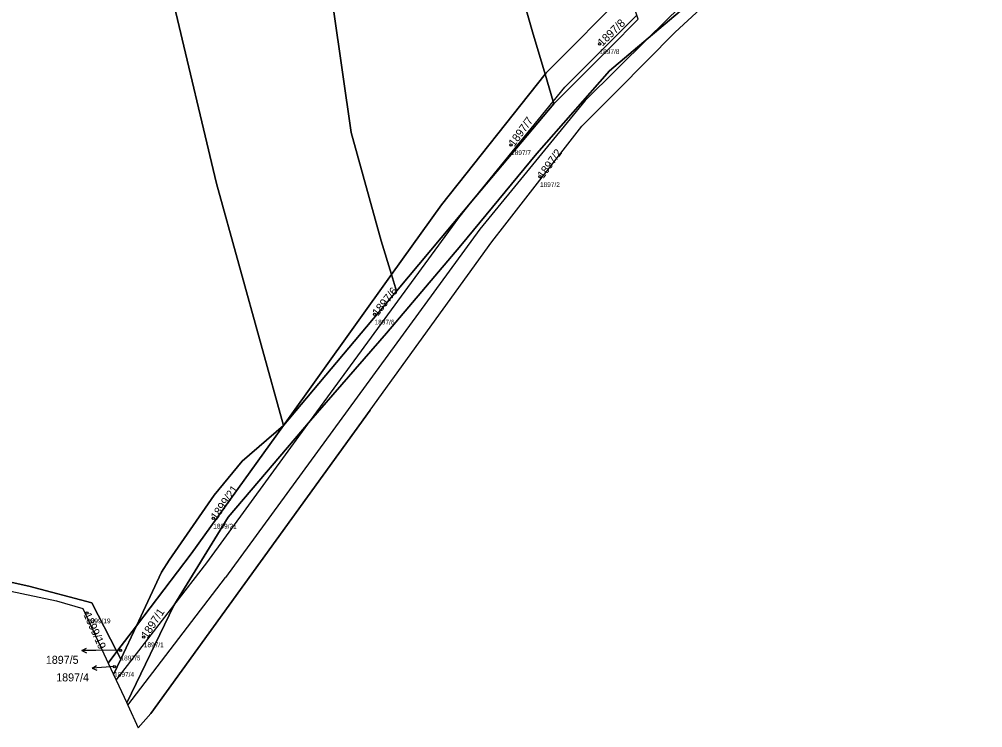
# Model space of a CAD drawing. Extents: x -762274 to -759271, y -1061928 to -1059060.
# Drawn here: x -760805 to -760600.4, y -1061927.9 to -1061777.5 of the extents above; entities that cross this region are included whole.
import ezdxf

# ---------------------------------------------------------------- set-up
doc = ezdxf.new("R2010")
doc.units = 0
for name, color, linetype in [('Definiční body', 7, 'Continuous'), ('Hranice parcel', 7, 'Continuous'), ('Parcelní čísla', 7, 'Continuous'), ('Polygon ku', 7, 'Continuous'), ('Polygon parcely', 7, 'Continuous'), ('Pop  PČ popisy', 7, 'Continuous'), ('Vnitřní kresba', 7, 'Continuous')]:
    doc.layers.add(name, color=color, linetype=linetype)

msp = doc.modelspace()

# ---------------------------------------------------------------- linework, layer by layer
at = {"layer": 'Definiční body'}
for centre in [(-760681.78, -1061782.76), (-760700.57, -1061804.2), (-760694.43, -1061810.98), (-760729.55, -1061840.15), (-760763.8, -1061883.46), (-760790.59, -1061903.56), (-760778.54, -1061908.64), (-760783.49, -1061911.44), (-760784.83, -1061914.92)]:
    msp.add_circle(centre, 0.25, dxfattribs=at)
at = {"layer": 'Hranice parcel'}
for p, q in [((-760685.51, -1061800.2), (-760677.93, -1061792.57)), ((-760701.9, -1061821.27), (-760685.51, -1061800.2)), ((-760704.64, -1061824.79), (-760701.9, -1061821.27)), ((-760730.48, -1061860.52), (-760704.64, -1061824.79)), ((-760725.95, -1061831.73), (-760748.91, -1061863.72)), ((-760724.88, -1061835.23), (-760725.95, -1061831.73)), ((-760724.88, -1061835.23), (-760748.91, -1061863.72)), ((-760730.48, -1061860.52), (-760777.04, -1061924.9)), ((-760784.25, -1061911.71), (-760780.09, -1061906.26)), ((-760780.09, -1061906.26), (-760783.41, -1061913.33)), ((-760784.25, -1061911.71), (-760786.1, -1061914.16)), ((-760783.41, -1061913.33), (-760784.25, -1061911.71)), ((-760786.1, -1061914.16), (-760784.95, -1061916.63)), ((-760783.41, -1061913.33), (-760784.95, -1061916.63)), ((-760777.04, -1061924.9), (-760779.72, -1061927.89))]:
    msp.add_line(p, q, dxfattribs=at)
for points in [[(-760748.91, -1061863.72), (-760763.1, -1061812.41), (-760772.12, -1061774.65), (-760781.62, -1061687.48), (-760784, -1061608.29), (-760787.04, -1061493.82), (-760786.7, -1061485.86), (-760791.56, -1061354.12), (-760793.94, -1061307.96), (-760794.95, -1061279.49), (-760797.44, -1061236.66), (-760798.41, -1061227.73)], [(-760725.95, -1061831.73), (-760728.14, -1061824.55), (-760734.54, -1061801.6), (-760743.97, -1061735.52), (-760746.74, -1061685.6), (-760748.38, -1061605.43), (-760749.13, -1061545.15), (-760750.89, -1061496.53), (-760753.91, -1061464.87)], [(-760693.36, -1061789.22), (-760696.05, -1061780.19), (-760711.97, -1061724.54), (-760717.99, -1061665.68), (-760717.19, -1061613.58), (-760717.24, -1061598.07), (-760716.82, -1061564.06), (-760717.74, -1061546.77), (-760721.41, -1061491.53)], [(-760782.18, -1061922.59), (-760772.16, -1061901.94), (-760760.66, -1061883.18), (-760743.16, -1061862.71), (-760727.03, -1061844.18), (-760711.22, -1061825.55), (-760695.09, -1061806.02), (-760679.68, -1061788.5), (-760671.44, -1061781.53), (-760637.52, -1061752.85), (-760619.05, -1061737.32), (-760600.43, -1061723.29)], [(-760675.66, -1061771.3), (-760693.11, -1061788.9), (-760693.36, -1061789.22)], [(-760677.93, -1061792.57), (-760665.72, -1061780.29), (-760660.33, -1061775.32)], [(-760673.58, -1061777.53), (-760679.62, -1061783.62), (-760691.5, -1061795.48)], [(-760693.36, -1061789.22), (-760715.33, -1061816.93), (-760725.95, -1061831.73)], [(-760691.5, -1061795.48), (-760691.65, -1061794.98), (-760693.36, -1061789.22)], [(-760691.5, -1061795.48), (-760708.11, -1061815.26), (-760724.88, -1061835.23)], [(-760780.09, -1061906.26), (-760774.77, -1061894.9), (-760773.14, -1061892.32), (-760763.58, -1061878.57), (-760757.67, -1061871.35), (-760748.91, -1061863.72)], [(-760748.91, -1061863.72), (-760768.47, -1061890.98), (-760780.09, -1061906.26)], [(-760846.72, -1061890.13), (-760813.92, -1061895.43), (-760802.95, -1061897.88), (-760789.6, -1061901.36), (-760784.25, -1061911.71)], [(-760819.26, -1061896.32), (-760797.06, -1061900.98), (-760791.48, -1061902.6), (-760786.1, -1061914.16)], [(-760784.95, -1061916.63), (-760784.4, -1061917.82), (-760782.18, -1061922.59)], [(-760782.18, -1061922.59), (-760781.96, -1061923.07), (-760779.72, -1061927.89)]]:
    msp.add_lwpolyline(points, dxfattribs=at)
at = {"layer": 'Polygon ku'}
msp.add_lwpolyline([(-760819.26, -1061896.32), (-760797.06, -1061900.98), (-760791.48, -1061902.6), (-760786.1, -1061914.16), (-760784.95, -1061916.63), (-760784.4, -1061917.82), (-760782.18, -1061922.59), (-760781.96, -1061923.07), (-760779.72, -1061927.89), (-760777.04, -1061924.9), (-760730.48, -1061860.52), (-760704.64, -1061824.79), (-760701.9, -1061821.27), (-760685.51, -1061800.2), (-760677.93, -1061792.57), (-760665.72, -1061780.29), (-760660.33, -1061775.32)], dxfattribs=at)
at = {"layer": 'Polygon parcely'}
for points in [[(-760696.05, -1061780.19), (-760711.97, -1061724.54), (-760717.99, -1061665.68), (-760717.19, -1061613.58), (-760717.24, -1061598.07), (-760716.82, -1061564.06), (-760717.74, -1061546.77), (-760721.41, -1061491.53), (-760725.42, -1061461.51), (-760753.91, -1061464.87), (-760750.89, -1061496.53), (-760749.13, -1061545.15), (-760748.38, -1061605.43), (-760746.74, -1061685.6), (-760743.97, -1061735.52), (-760734.54, -1061801.6), (-760728.14, -1061824.55), (-760725.95, -1061831.73), (-760715.33, -1061816.93), (-760693.36, -1061789.22)], [(-760699.49, -1061536.96), (-760701.54, -1061498.95), (-760703.63, -1061489.53), (-760721.41, -1061491.53), (-760717.74, -1061546.77), (-760716.82, -1061564.06), (-760717.24, -1061598.07), (-760717.19, -1061613.58), (-760717.99, -1061665.68), (-760711.97, -1061724.54), (-760696.05, -1061780.19), (-760693.36, -1061789.22), (-760693.11, -1061788.9), (-760675.66, -1061771.3), (-760684.86, -1061743.62), (-760688.32, -1061733.21), (-760689.24, -1061719.93), (-760690.97, -1061693.77), (-760693.04, -1061651.55), (-760693.79, -1061642.57), (-760696.03, -1061605.48), (-760697.57, -1061574.79), (-760698.91, -1061553.61)], [(-760779.72, -1061927.89), (-760777.04, -1061924.9), (-760730.48, -1061860.52), (-760704.64, -1061824.79), (-760701.9, -1061821.27), (-760685.51, -1061800.2), (-760677.93, -1061792.57), (-760665.72, -1061780.29), (-760660.33, -1061775.32), (-760643.45, -1061759.76), (-760605.04, -1061727.2), (-760600.43, -1061723.29), (-760619.05, -1061737.32), (-760637.52, -1061752.85), (-760671.44, -1061781.53), (-760679.68, -1061788.5), (-760695.09, -1061806.02), (-760711.22, -1061825.55), (-760727.03, -1061844.18), (-760743.16, -1061862.71), (-760760.66, -1061883.18), (-760772.16, -1061901.94), (-760782.18, -1061922.59), (-760781.96, -1061923.07)], [(-760675.66, -1061771.3), (-760693.11, -1061788.9), (-760693.36, -1061789.22), (-760691.65, -1061794.98), (-760691.5, -1061795.48), (-760679.62, -1061783.62), (-760673.58, -1061777.53), (-760673.87, -1061776.67)], [(-760693.36, -1061789.22), (-760715.33, -1061816.93), (-760725.95, -1061831.73), (-760724.88, -1061835.23), (-760708.11, -1061815.26), (-760691.5, -1061795.48), (-760691.65, -1061794.98)], [(-760724.88, -1061835.23), (-760725.95, -1061831.73), (-760748.91, -1061863.72)], [(-760780.09, -1061906.26), (-760768.47, -1061890.98), (-760748.91, -1061863.72), (-760757.67, -1061871.35), (-760763.58, -1061878.57), (-760773.14, -1061892.32), (-760774.77, -1061894.9)], [(-760791.48, -1061902.6), (-760786.1, -1061914.16), (-760784.25, -1061911.71), (-760789.6, -1061901.36), (-760802.95, -1061897.88), (-760813.92, -1061895.43), (-760846.72, -1061890.13), (-760846.52, -1061891.87), (-760819.26, -1061896.32), (-760797.06, -1061900.98)], [(-760783.41, -1061913.33), (-760780.09, -1061906.26), (-760784.25, -1061911.71)], [(-760786.1, -1061914.16), (-760784.95, -1061916.63), (-760783.41, -1061913.33), (-760784.25, -1061911.71)]]:
    msp.add_lwpolyline(points, close=True, dxfattribs=at)
for points in [[(-760860.18, -1061493.61), (-760859.73, -1061534.97), (-760859.16, -1061573.87), (-760861.77, -1061606.51), (-760866.09, -1061673.58), (-760866.54, -1061687.89), (-760861.66, -1061750.1), (-760856.1, -1061806.85), (-760846.72, -1061890.13), (-760813.92, -1061895.43), (-760802.95, -1061897.88), (-760789.6, -1061901.36), (-760784.25, -1061911.71), (-760780.09, -1061906.26), (-760774.77, -1061894.9), (-760773.14, -1061892.32), (-760763.58, -1061878.57), (-760757.67, -1061871.35), (-760748.91, -1061863.72), (-760763.1, -1061812.41), (-760772.12, -1061774.65), (-760781.62, -1061687.48), (-760784, -1061608.29), (-760787.04, -1061493.82)], [(-760787.04, -1061493.82), (-760784, -1061608.29), (-760781.62, -1061687.48), (-760772.12, -1061774.65), (-760763.1, -1061812.41), (-760748.91, -1061863.72), (-760725.95, -1061831.73), (-760728.14, -1061824.55), (-760734.54, -1061801.6), (-760743.97, -1061735.52), (-760746.74, -1061685.6), (-760748.38, -1061605.43), (-760749.13, -1061545.15), (-760750.89, -1061496.53)], [(-760673.58, -1061777.53), (-760679.62, -1061783.62), (-760691.5, -1061795.48), (-760708.11, -1061815.26), (-760724.88, -1061835.23), (-760748.91, -1061863.72), (-760768.47, -1061890.98), (-760780.09, -1061906.26), (-760783.41, -1061913.33), (-760784.95, -1061916.63), (-760784.4, -1061917.82), (-760782.18, -1061922.59), (-760772.16, -1061901.94), (-760760.66, -1061883.18), (-760743.16, -1061862.71), (-760727.03, -1061844.18), (-760711.22, -1061825.55), (-760695.09, -1061806.02), (-760679.68, -1061788.5), (-760671.44, -1061781.53), (-760637.52, -1061752.85)]]:
    msp.add_lwpolyline(points, dxfattribs=at)
at = {"layer": 'Pop  PČ popisy'}
for p, q in [((-760791.73, -1061911.48), (-760790.73, -1061910.98)), ((-760788.73, -1061911.48), (-760791.73, -1061911.48)), ((-760791.73, -1061911.48), (-760790.73, -1061911.98)), ((-760783.49, -1061911.44), (-760788.73, -1061911.48)), ((-760789.53, -1061915.24), (-760788.57, -1061914.67)), ((-760784.83, -1061914.92), (-760786.54, -1061915.03)), ((-760786.54, -1061915.03), (-760789.53, -1061915.24)), ((-760789.53, -1061915.24), (-760788.5, -1061915.67))]:
    msp.add_line(p, q, dxfattribs=at)
at = {"layer": 'Vnitřní kresba'}
for p, q in [((-760664.63, -1061774.82), (-760671.44, -1061781.53)), ((-760689.18, -1061791.94), (-760673.87, -1061776.67)), ((-760671.44, -1061781.53), (-760684.86, -1061794.76)), ((-760691.65, -1061794.98), (-760689.18, -1061791.94)), ((-760708.11, -1061815.26), (-760691.65, -1061794.98)), ((-760684.86, -1061794.76), (-760707.23, -1061822.08)), ((-760711.69, -1061819.67), (-760708.11, -1061815.26)), ((-760743.16, -1061862.71), (-760711.69, -1061819.67)), ((-760707.23, -1061822.08), (-760761.21, -1061896)), ((-760765.18, -1061892.88), (-760743.16, -1061862.71)), ((-760772.16, -1061901.94), (-760765.18, -1061892.88)), ((-760781.96, -1061923.07), (-760761.21, -1061896)), ((-760784.4, -1061917.82), (-760772.16, -1061901.94))]:
    msp.add_line(p, q, dxfattribs=at)

# ---------------------------------------------------------------- texts
at = {"layer": 'Definiční body'}
for s, p in [('1897/8', (-760681.78, -1061784.92)), ('1897/7', (-760700.57, -1061806.36)), ('1897/2', (-760694.43, -1061813.14)), ('1897/6', (-760729.55, -1061842.31)), ('1899/21', (-760763.8, -1061885.62)), ('1899/19', (-760790.59, -1061905.72)), ('1897/1', (-760778.54, -1061910.8)), ('1897/5', (-760783.49, -1061913.6)), ('1897/4', (-760784.83, -1061917.08))]:
    msp.add_text(s, height=1, dxfattribs=at).set_placement(p)
at = {"layer": 'Parcelní čísla'}
for s, rotation, p in [('1897/8', 44, (-760681.19, -1061783.37)), ('1897/7', 54, (-760699.88, -1061804.7)), ('1897/2', 54, (-760693.74, -1061811.48)), ('1897/6', 51, (-760728.89, -1061840.68)), ('1899/21', 55, (-760763.1, -1061883.95)), ('1899/19', 294, (-760791.37, -1061903.91)), ('1897/1', 57, (-760777.83, -1061909.1))]:
    msp.add_text(s, height=1.7, rotation=rotation, dxfattribs=at).set_placement(p)
for s, p in [('1897/5', (-760799.34, -1061914.33)), ('1897/4', (-760797.14, -1061918.06))]:
    msp.add_text(s, height=1.7, dxfattribs=at).set_placement(p)

doc.saveas('drawing.dxf')
